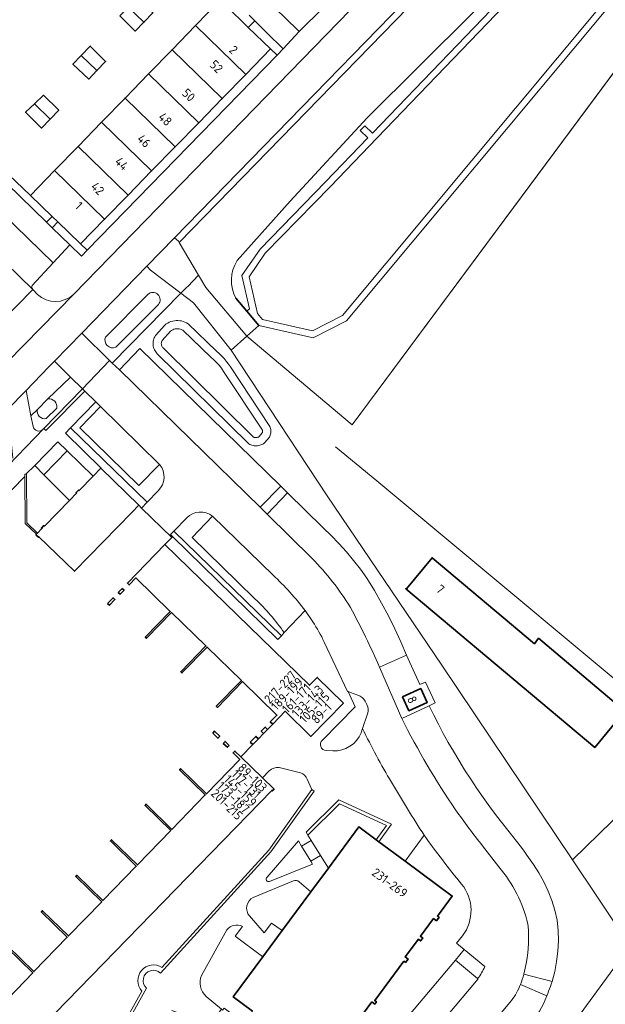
# Model space of a CAD drawing. Extents: x 150256 to 156914, y 461459 to 469481.
# Tile 279 of 656: x 155043 to 155131, y 463921 to 464070. Entities that reach past the tile are written whole.
import ezdxf
from ezdxf.enums import TextEntityAlignment as Align

# ---------------------------------------------------------------- set-up
doc = ezdxf.new("R2010")
doc.units = 0
doc.header["$LTSCALE"] = 0.75
for name, color, linetype, lineweight in [('B-RO-GK-BESCHOEIING-G', 251, 'GK-BESCHOEIING', 35), ('B-RO-GR-BEPLANTING_CULTUUR_BODEMBEDEKKER-GV', 251, 'CONTINUOUS', 18), ('B-RO-GR-BEPLANTING_CULTUUR_BOSPLANTSOEN-GV', 251, 'CONTINUOUS', 18), ('B-RO-GR-BEPLANTING_CULTUUR_HEESTERS-GV', 251, 'CONTINUOUS', 18), ('B-RO-GR-GROENVOORZIENING-GV', 251, 'CONTINUOUS', 18), ('B-RO-GR-HAAG-GV', 251, 'CONTINUOUS', 13), ('B-RO-IE-TERREINAFSCHEIDING_KUNSTMATIG_HEKWERK-G', 251, 'IE-TERREINAFSCHEIDING-KUNSTMATIG', 18), ('B-RO-IE-TERREINAFSCHEIDING_KUNSTMATIG_MUUR-G', 251, 'IE-TERREINAFSCHEIDING-KUNSTMATIG-DICHT', 18), ('B-RO-IE-TERREINAFSCHEIDING_KUNSTMATIG_MUUR-GV', 251, 'CONTINUOUS', 18), ('B-RO-OG-BEBOUWING-GV', 6, 'CONTINUOUS', 35), ('B-RO-OG-BEBOUWING-T18', 1, 'CONTINUOUS', 18), ('B-RO-OG-TERREIN_CULTUURSCHEIDING-GV', 251, 'CONTINUOUS', 18), ('B-RO-OG-WATER-GV', 251, 'CONTINUOUS', 18), ('B-RO-OG-WATER_GREPPEL-GV', 251, 'CONTINUOUS', 18), ('B-RO-OG-WATER_SLOOT-GV', 251, 'CONTINUOUS', 18), ('B-RO-VH-VERHARDING_ASFALT-GV', 251, 'CONTINUOUS', 18), ('B-RO-VH-VERHARDING_BEDRIJFSVLOERPLAAT-GV', 251, 'CONTINUOUS', 18), ('B-RO-VH-VERHARDING_BETONSTRAATSTEEN-GV', 251, 'CONTINUOUS', 18), ('B-RO-VH-VERHARDING_HALFVERHARDING-GV', 251, 'CONTINUOUS', 18), ('B-RO-VH-VERHARDING_STRAATBAKSTEEN-GV', 251, 'CONTINUOUS', 18), ('B-RO-VH-VERHARDING_TEGEL-GV', 251, 'CONTINUOUS', 18)]:
    doc.layers.add(name, color=color, linetype=linetype, lineweight=lineweight)
doc.styles.add('NLCS-ISO-M200-T18', font='NLCS-ISO.ttf', dxfattribs={"height": 360})
doc.linetypes.add('GK-BESCHOEIING', pattern='A,30,-5,[1,NLCS.SHX,S=1,R=0,X=0,Y=0],-5', length=40)
doc.linetypes.add('IE-TERREINAFSCHEIDING-KUNSTMATIG', pattern='A,4,[82,NLCS.SHX,S=0.75,R=90,X=0,Y=0],4,-2', length=10)
doc.linetypes.add('IE-TERREINAFSCHEIDING-KUNSTMATIG-DICHT', pattern='A,8,-1,[82,NLCS.SHX,S=0.75,R=90,X=0,Y=0],-1', length=10)

msp = doc.modelspace()

# ---------------------------------------------------------------- linework, layer by layer
at = {"layer": 'B-RO-GK-BESCHOEIING-G'}
for points in [[(155075.554, 464027.644), (155077.19, 464025.699)], [(155077.19, 464025.699), (155079.014, 464023.529)]]:
    msp.add_lwpolyline(points, dxfattribs=at)
at = {"layer": 'B-RO-GR-BEPLANTING_CULTUUR_BODEMBEDEKKER-GV'}
msp.add_lwpolyline([(155079.201, 463996.038), (155080.258, 463994.99), (155083.337, 463998.203), (155082.32, 463999.217)], close=True, dxfattribs=at)
at = {"layer": 'B-RO-GR-BEPLANTING_CULTUUR_BOSPLANTSOEN-GV'}
for points in [[(155210.417, 464045.103), (155176.84, 464000), (155146.21, 463958.856), (155144.482, 463960.296), (155126.428, 463942.691), (155130.139, 463937.16), (155133.479, 463932.2), (155133.524, 463932.261), (155360.881, 464239.775), (155357.517, 464242.697), (155357.382, 464242.518)], [(155093.114, 464008.515), (155152.836, 464088.975), (155175.921, 464120.076), (155173.473, 464121.61), (155170.721, 464118.31), (155092.288, 464024.246), (155087.236, 464021.648), (155079.014, 464023.529), (155077.212, 464021.905)]]:
    msp.add_lwpolyline(points, close=True, dxfattribs=at)
at = {"layer": 'B-RO-GR-BEPLANTING_CULTUUR_HEESTERS-GV'}
msp.add_lwpolyline([(155046.478, 464000.951), (155050.358, 463997.057), (155051.437, 463998.163), (155051.362, 463998.236), (155051.737, 463998.619), (155051.811, 463998.546), (155053.938, 464000.726), (155050.005, 464004.553)], close=True, dxfattribs=at)
at = {"layer": 'B-RO-GR-GROENVOORZIENING-GV'}
for points in [[(155077.417, 464068.637), (155080.781, 464065.383), (155081.764, 464064.432), (155082.682, 464065.375), (155080.211, 464067.795), (155078.39, 464069.642)], [(155040.07, 464047.387), (155038.187, 464049.421), (155037.841, 464049.866), (155037.329, 464051.167), (155036.448, 464050.711), (155036.942, 464048.805), (155046.887, 464039.156), (155047.749, 464040.031), (155044.454, 464043.213)], [(155052.058, 464035.87), (155048.599, 464039.21), (155047.747, 464038.321), (155050.436, 464035.713), (155052.18, 464034.021), (155053.038, 464034.903)], [(155052.244, 464022.382), (155056.445, 464018.227), (155056.841, 464017.844), (155067.214, 464028.397), (155062.626, 464031.92), (155062.065, 464032.495)], [(155073.384, 464018.93), (155073.747, 464018.536), (155074.091, 464018.125), (155074.414, 464017.698), (155074.716, 464017.255), (155080.655, 464008.257), (155080.718, 464008.102), (155080.766, 464007.942), (155080.8, 464007.779), (155080.819, 464007.613), (155080.822, 464007.446), (155080.81, 464007.279), (155080.783, 464007.114), (155080.741, 464006.953), (155080.684, 464006.795), (155080.613, 464006.644), (155079.875, 464005.782), (155079.741, 464005.68), (155079.599, 464005.59), (155079.45, 464005.512), (155079.295, 464005.446), (155079.136, 464005.393), (155078.972, 464005.353), (155078.806, 464005.327), (155078.638, 464005.315), (155078.47, 464005.317), (155078.302, 464005.332), (155078.136, 464005.361), (155077.973, 464005.404), (155077.814, 464005.46), (155077.661, 464005.529), (155077.513, 464005.61), (155077.373, 464005.703), (155063.647, 464019.245), (155063.52, 464019.383), (155063.406, 464019.531), (155063.305, 464019.688), (155063.217, 464019.854), (155063.145, 464020.026), (155063.088, 464020.204), (155063.046, 464020.387), (155063.02, 464020.572), (155063.01, 464020.759), (155063.017, 464020.946), (155063.039, 464021.131), (155063.078, 464021.314), (155063.132, 464021.493), (155063.201, 464021.667), (155063.286, 464021.834), (155063.384, 464021.993), (155064.783, 464023.59), (155064.998, 464023.754), (155065.226, 464023.897), (155065.467, 464024.019), (155065.718, 464024.119), (155065.977, 464024.195), (155066.242, 464024.247), (155066.511, 464024.274), (155066.781, 464024.277), (155067.05, 464024.255), (155067.316, 464024.208), (155067.577, 464024.137), (155067.83, 464024.042), (155068.073, 464023.925), (155068.305, 464023.786), (155072.602, 464019.662), (155073.002, 464019.305)], [(155062.097, 463996.769), (155050.542, 464008.043), (155049.743, 464007.224), (155055.144, 464001.962), (155055.101, 464001.918), (155060.843, 463996.316), (155061.26, 463995.909)], [(155065.965, 463991.575), (155081.9, 463976.035), (155082.415, 463976.58), (155066.168, 463992.425), (155065.644, 463991.888)], [(155094.14, 463947.644), (155096.762, 463945.703), (155098.31, 463947.875), (155091.197, 463951.147), (155086.44, 463946.385), (155086.915, 463945.619), (155088.325, 463943.329), (155089.532, 463941.418)]]:
    msp.add_lwpolyline(points, close=True, dxfattribs=at)
for points in [[(155055.807, 464021.776), (155062.233, 464028.238)], [(155133.479, 463932.2), (155130.139, 463937.16), (155126.428, 463942.691), (155106.673, 463972.134), (155089.347, 463997.776), (155074.844, 464019.771), (155069.108, 464026.943), (155067.214, 464028.397), (155056.841, 464017.844), (155057.911, 464016.808), (155061.026, 464020.028), (155082.32, 463999.217), (155083.337, 463998.203), (155088.758, 463992.904), (155089.966, 463991.73), (155091.133, 463990.516), (155092.258, 463989.262), (155093.339, 463987.97), (155094.374, 463986.642), (155095.363, 463985.279), (155096.498, 463983.416), (155097.58, 463981.521), (155098.608, 463979.597), (155099.581, 463977.645), (155100.499, 463975.665), (155101.36, 463973.661), (155103.352, 463969.195), (155104.212, 463969.566), (155105.695, 463966.412), (155104.79, 463965.987), (155105.469, 463964.582), (155106.174, 463963.19), (155106.903, 463961.81), (155107.657, 463960.444), (155108.436, 463959.091), (155109.239, 463957.753), (155110.133, 463956.315), (155111.049, 463954.891), (155111.988, 463953.481), (155112.948, 463952.086), (155113.93, 463950.707), (155114.934, 463949.343), (155117.441, 463946.188), (155117.98, 463945.503), (155118.509, 463944.81), (155119.029, 463944.11), (155119.539, 463943.402), (155120.039, 463942.688), (155120.529, 463941.966), (155121.372, 463940.68), (155122.122, 463939.338), (155122.776, 463937.947), (155123.33, 463936.513), (155123.782, 463935.043), (155124.129, 463933.545), (155124.272, 463931.985), (155124.307, 463930.419), (155124.234, 463928.854), (155124.053, 463927.298), (155123.766, 463925.758), (155123.373, 463924.242), (155123.245, 463923.879), (155123.114, 463923.516), (155122.979, 463923.155), (155122.841, 463922.795), (155122.701, 463922.437), (155122.557, 463922.08), (155122.324, 463921.482), (155122.064, 463920.895), (155121.777, 463920.321)], [(155063.82, 464026.711), (155057.361, 464020.228)], [(155055.07, 464011.273), (155054.361, 464011.959), (155050.542, 464008.043), (155062.097, 463996.769), (155063.792, 463998.507)], [(155063.998, 464002.505), (155060.881, 463999.29), (155051.92, 464008.041), (155055.07, 464011.273)], [(155068.121, 463994.425), (155066.168, 463992.425), (155082.415, 463976.58), (155082.856, 463977.047)], [(155078.456, 463982.133), (155075.791, 463984.72), (155068.909, 463991.431), (155071.993, 463994.679)], [(155093.976, 463967.599), (155092.868, 463967.988), (155092.503, 463968.129), (155093.578, 463965.822), (155088.621, 463960.771)], [(155095.349, 463966.192), (155095.091, 463966.657)], [(155094.469, 463961.9), (155094.696, 463962.548), (155095.465, 463964.745)], [(155089.191, 463959.21), (155090.203, 463959.172)], [(155085.332, 463955.851), (155082.095, 463956.64)], [(155080.584, 463956.147), (155079.556, 463955.094), (155081.237, 463953.459), (155081.308, 463953.389), (155081.033, 463953.106), (155080.961, 463953.176), (155039.028, 463910.073), (155040.208, 463908.926)], [(155064.363, 463926.382), (155080.515, 463944.112), (155087.027, 463953.316), (155086.331, 463954.886)], [(155080.614, 463939.394), (155087.111, 463942.035), (155086.869, 463942.447), (155085.472, 463944.738), (155084.986, 463945.539), (155080.246, 463940.034)], [(155084.233, 463939.509), (155078.139, 463936.986)], [(155082.554, 463931.988), (155086.881, 463937.835), (155085.128, 463939.339)], [(155077.59, 463934.175), (155079.797, 463931.63), (155080.908, 463933.099), (155082.554, 463931.988)], [(155073.343, 463920.051), (155073.524, 463919.899), (155073.773, 463920.233), (155076.761, 463918.009), (155078.074, 463919.792), (155075.137, 463921.965), (155079.612, 463928.012), (155075.406, 463931.1), (155076.525, 463932.584)], [(155074.182, 463932.077), (155070.337, 463925.194)], [(155113.168, 463926.52), (155110.064, 463929.107), (155108.729, 463927.514)], [(155118.299, 463906.552), (155134.077, 463928.15)], [(155108.729, 463927.514), (155112.097, 463924.72)], [(155118.593, 463923.828), (155122.557, 463922.08), (155122.701, 463922.437), (155122.841, 463922.795), (155122.979, 463923.155), (155123.114, 463923.516), (155123.245, 463923.879), (155123.373, 463924.242), (155119.071, 463925.363)], [(155051.94, 463905.901), (155061.319, 463922.808)], [(155071.02, 463922.01), (155073.343, 463920.051)]]:
    msp.add_lwpolyline(points, dxfattribs=at)
for points in [[(155062.233, 464028.238, -0.9338348), (155063.82, 464026.711)], [(155057.361, 464020.228, -0.6615087), (155055.807, 464021.776)], [(155063.792, 463998.507, 0.3926849), (155063.998, 464002.505)], [(155071.993, 463994.679, 0.3884524), (155068.121, 463994.425)], [(155082.856, 463977.047, 0.0497717), (155078.456, 463982.133)], [(155095.091, 463966.657, 0.1851789), (155093.976, 463967.599)], [(155095.465, 463964.745, 0.1894143), (155095.349, 463966.192)], [(155088.621, 463960.771, 0.6698879), (155089.191, 463959.21)], [(155090.203, 463959.172, 0.3231047), (155094.469, 463961.9)], [(155082.095, 463956.64, 0.2045357), (155080.584, 463956.147)], [(155086.331, 463954.886, 0.2056939), (155085.332, 463955.851)], [(155080.246, 463940.034, 0.79973), (155080.614, 463939.394)], [(155085.128, 463939.339, 0.2861102), (155084.233, 463939.509)], [(155078.139, 463936.986, 0.4742526), (155077.59, 463934.175)], [(155076.525, 463932.584, 0.3622929), (155074.182, 463932.077)], [(155061.319, 463922.808, -0.8800433), (155064.363, 463926.382)], [(155112.097, 463924.72, 0.0791796), (155113.168, 463926.52)], [(155070.337, 463925.194, 0.3100054), (155071.02, 463922.01)], [(155119.071, 463925.363, -0.0379586), (155118.593, 463923.828)]]:
    msp.add_lwpolyline(points, format="xyb", dxfattribs=at)
at = {"layer": 'B-RO-GR-HAAG-GV'}
for points in [[(155080.781, 464065.383), (155081.764, 464064.432), (155082.682, 464065.375), (155080.211, 464067.795), (155078.39, 464069.642), (155077.417, 464068.637)], [(155047.749, 464040.031), (155044.454, 464043.213), (155040.07, 464047.387), (155038.187, 464049.421), (155037.841, 464049.866), (155037.329, 464051.167), (155036.448, 464050.711), (155036.942, 464048.805), (155046.887, 464039.156)], [(155050.436, 464035.713), (155052.18, 464034.021), (155053.038, 464034.903), (155052.058, 464035.87), (155048.599, 464039.21), (155047.747, 464038.321)], [(155061.26, 463995.909), (155062.097, 463996.769), (155050.542, 464008.043), (155049.743, 464007.224), (155055.144, 464001.962), (155055.101, 464001.918), (155060.843, 463996.316)], [(155082.415, 463976.58), (155066.168, 463992.425), (155065.644, 463991.888), (155065.965, 463991.575), (155081.9, 463976.035)]]:
    msp.add_lwpolyline(points, close=True, dxfattribs=at)
at = {"layer": 'B-RO-IE-TERREINAFSCHEIDING_KUNSTMATIG_HEKWERK-G'}
for points in [[(155175.921, 464120.076), (155093.114, 464008.515)], [(155104.478, 463888.001), (155118.299, 463906.552), (155134.077, 463928.15), (155203.909, 464022.126), (155213.395, 464035.229), (155212.396, 464038.585), (155215.647, 464043.134)], [(155079.014, 464023.529), (155077.212, 464021.905)], [(155077.212, 464021.905), (155074.844, 464019.771)], [(155093.114, 464008.515), (155077.212, 464021.905)], [(155074.844, 464019.771), (155089.347, 463997.776), (155106.673, 463972.134), (155126.428, 463942.691)], [(155096.831, 464000), (155090.629, 464005.168)], [(155176.84, 464000), (155146.21, 463958.856), (155096.831, 464000)], [(155126.428, 463942.691), (155130.139, 463937.16)]]:
    msp.add_lwpolyline(points, dxfattribs=at)
at = {"layer": 'B-RO-IE-TERREINAFSCHEIDING_KUNSTMATIG_MUUR-G'}
for points in [[(155095.493, 464051.909), (155094.347, 464053.045), (155095.057, 464053.76), (155096.191, 464052.635)], [(155044.454, 464043.213), (155040.07, 464047.387)]]:
    msp.add_lwpolyline(points, dxfattribs=at)
at = {"layer": 'B-RO-IE-TERREINAFSCHEIDING_KUNSTMATIG_MUUR-GV'}
for points in [[(155045.359, 463991.933), (155045.526, 463992.105), (155043.898, 463993.673), (155043.862, 464001.027), (155043.791, 464001.026), (155043.622, 464001.026), (155043.624, 464000.664), (155043.658, 463993.571)], [(155096.762, 463945.703), (155097.18, 463945.394), (155099.098, 463948.085), (155091.085, 463951.77), (155086.159, 463946.839), (155086.44, 463946.385), (155091.197, 463951.147), (155098.31, 463947.875)]]:
    msp.add_lwpolyline(points, close=True, dxfattribs=at)
at = {"layer": 'B-RO-OG-BEBOUWING-GV'}
for points in [[(155059.26, 464071.716), (155061.616, 464069.421), (155062.986, 464070.838), (155060.583, 464073.093)], [(155077.417, 464068.637), (155076.556, 464069.47), (155074.891, 464071.081), (155073.176, 464072.74), (155069.45, 464068.909), (155077.028, 464061.527), (155080.781, 464065.383)], [(155057.962, 464070.366), (155060.325, 464068.086), (155061.616, 464069.421), (155059.26, 464071.716)], [(155065.894, 464065.253), (155073.471, 464057.872), (155077.028, 464061.527), (155069.45, 464068.909)], [(155052.157, 464064.395), (155054.508, 464062.105), (155055.839, 464063.498), (155053.513, 464065.817)], [(155062.338, 464061.598), (155069.914, 464054.217), (155073.471, 464057.872), (155065.894, 464065.253)], [(155054.508, 464062.105), (155052.157, 464064.395), (155050.894, 464063.07), (155053.274, 464060.813)], [(155069.914, 464054.217), (155062.338, 464061.598), (155058.781, 464057.942), (155066.357, 464050.562)], [(155045.066, 464057.064), (155047.435, 464054.756), (155048.74, 464056.11), (155046.44, 464058.375)], [(155055.225, 464054.286), (155062.8, 464046.908), (155066.357, 464050.562), (155058.781, 464057.942)], [(155047.435, 464054.756), (155045.066, 464057.064), (155043.731, 464055.791), (155046.137, 464053.409)], [(155051.669, 464050.631), (155059.243, 464043.253), (155062.8, 464046.908), (155055.225, 464054.286)], [(155051.669, 464050.631), (155048.113, 464046.975), (155055.686, 464039.598), (155059.243, 464043.253)], [(155052.058, 464035.87), (155055.686, 464039.598), (155048.113, 464046.975), (155044.454, 464043.213), (155047.749, 464040.031), (155048.599, 464039.21)], [(155045.526, 463992.105), (155045.359, 463991.933), (155045.291, 463991.864), (155045.674, 463991.49), (155045.748, 463991.566), (155051.108, 463986.337), (155059.797, 463995.243), (155060.843, 463996.316), (155055.101, 464001.918), (155053.938, 464000.726), (155051.811, 463998.546), (155051.737, 463998.619), (155051.362, 463998.236), (155051.437, 463998.163), (155050.358, 463997.057), (155046.573, 463993.178), (155046.501, 463993.249), (155046.127, 463992.865), (155046.199, 463992.794)], [(155081.103, 463963.202), (155082.995, 463965.147), (155086.896, 463961.351), (155091.81, 463966.4), (155087.834, 463970.267), (155086.68, 463969.082), (155064.798, 463990.376), (155059.132, 463984.554), (155059.414, 463984.279), (155060.429, 463985.322), (155065.623, 463980.268), (155061.823, 463976.37), (155062.002, 463976.196), (155065.802, 463980.093), (155070.997, 463975.038), (155067.191, 463971.136), (155067.37, 463970.961), (155071.176, 463974.864), (155076.37, 463969.809), (155072.56, 463965.901), (155072.739, 463965.727), (155076.55, 463969.635), (155081.749, 463964.575), (155080.748, 463963.547)], [(155133.578, 463964.228), (155134.35, 463965.16), (155121.31, 463976.2), (155120.7, 463975.38), (155105.218, 463988.384), (155101.33, 463983.69), (155101.226, 463983.686), (155129.816, 463959.69)], [(155058.35, 463983.753), (155057.743, 463983.129), (155058.026, 463982.854), (155058.633, 463983.477)], [(155056.122, 463981.465), (155056.406, 463981.19), (155057.237, 463982.044), (155056.954, 463982.32)], [(155100.737, 463967.339), (155101.7, 463965.223), (155104.452, 463966.475), (155103.49, 463968.591)], [(155072.03, 463961.858), (155072.828, 463961.081), (155073.107, 463961.368), (155072.309, 463962.144)], [(155080.325, 463962.403), (155079.97, 463962.748), (155079.364, 463962.125), (155079.718, 463961.779)], [(155077.717, 463960.483), (155078.097, 463960.113), (155078.941, 463960.98), (155078.561, 463961.35)], [(155074.53, 463959.984), (155073.91, 463960.587), (155073.631, 463960.3), (155074.251, 463959.697)]]:
    msp.add_lwpolyline(points, close=True, dxfattribs=at)
for points in [[(155039.028, 463910.073), (155080.961, 463953.176), (155081.033, 463953.106), (155081.308, 463953.389), (155081.237, 463953.459), (155079.556, 463955.094), (155076.297, 463958.264), (155075.401, 463959.136), (155075.122, 463958.85), (155076.129, 463957.87), (155071.086, 463952.67), (155067.198, 463956.454), (155067.024, 463956.275), (155070.911, 463952.491), (155065.864, 463947.286), (155061.967, 463951.079), (155061.792, 463950.9), (155065.69, 463947.107), (155060.642, 463941.902), (155056.736, 463945.705), (155056.561, 463945.526), (155060.468, 463941.723), (155055.421, 463936.519), (155051.505, 463940.33), (155051.33, 463940.151), (155055.247, 463936.339), (155050.211, 463931.147), (155046.285, 463934.968), (155046.111, 463934.789), (155050.037, 463930.968), (155044.989, 463925.763), (155041.054, 463929.594)], [(155093.993, 463918.308), (155096.111, 463921.17), (155096.541, 463920.852), (155096.798, 463921.2), (155096.55, 463921.384), (155100.942, 463927.318), (155101.187, 463927.137), (155101.578, 463927.664), (155101.151, 463927.98), (155103.137, 463930.664), (155103.485, 463930.406), (155103.807, 463930.839), (155103.458, 463931.097), (155105.44, 463933.775), (155105.869, 463933.457), (155106.261, 463933.988), (155106.013, 463934.171), (155108.254, 463937.199), (155101.125, 463942.475), (155097.18, 463945.394), (155096.762, 463945.703), (155094.14, 463947.644), (155089.532, 463941.418), (155086.881, 463937.835), (155082.554, 463931.988), (155079.612, 463928.012), (155075.137, 463921.965), (155078.074, 463919.792)], [(155040.88, 463929.414), (155044.815, 463925.584), (155039.768, 463920.38)]]:
    msp.add_lwpolyline(points, dxfattribs=at)
at = {"layer": 'B-RO-OG-TERREIN_CULTUURSCHEIDING-GV'}
for points in [[(155153.094, 464126.029), (155150.95, 464123.795), (155131.244, 464103.561), (155118.239, 464090.207), (155066.239, 464036.811), (155066.838, 464036.268), (155066.94, 464036.097), (155118.952, 464089.504), (155131.961, 464102.862), (155151.669, 464123.1), (155153.819, 464125.34)], [(155153.819, 464125.34), (155151.669, 464123.1), (155131.961, 464102.862), (155118.952, 464089.504), (155066.94, 464036.097), (155069.906, 464031.134), (155071.003, 464029.298), (155077.212, 464021.905), (155079.014, 464023.529), (155077.19, 464025.699), (155075.554, 464027.644)], [(155075.717, 464033.338), (155083.769, 464042.318), (155095.375, 464054.957), (155111.327, 464070.766), (155124.492, 464084.361), (155147.401, 464107.851), (155158.331, 464118.853), (155163.583, 464124.318)], [(155046.378, 464007.823), (155052.321, 464013.931), (155050.505, 464015.725), (155047.121, 464012.405)], [(155045.508, 464010.822), (155044.543, 464009.875), (155044.857, 464008.249)], [(155048.462, 464011.039), (155046.849, 464009.456)]]:
    msp.add_lwpolyline(points, dxfattribs=at)
for points in [[(155072.111, 464089.054), (155073.984, 464084.332), (155077.382, 464075.502), (155082.883, 464070.198), (155085.119, 464068.006), (155092.418, 464075.253), (155091.003, 464076.595), (155079.046, 464088.515), (155076.736, 464090.87), (155072.332, 464089.226)], [(155045.508, 464010.822), (155047.121, 464012.405), (155050.505, 464015.725), (155048.093, 464018.107), (155047.267, 464017.257), (155043.804, 464013.702), (155044.543, 464009.875)], [(155050.358, 463997.057), (155046.478, 464000.951), (155045.112, 464002.321), (155043.791, 464001.026), (155043.862, 464001.027), (155043.898, 463993.673), (155045.526, 463992.105), (155046.199, 463992.794), (155046.127, 463992.865), (155046.501, 463993.249), (155046.573, 463993.178)]]:
    msp.add_lwpolyline(points, close=True, dxfattribs=at)
for points in [[(155075.554, 464027.644, -0.2713371), (155075.717, 464033.338)], [(155047.121, 464012.405, -0.5042496), (155048.462, 464011.039)], [(155046.849, 464009.456, -0.5611412), (155045.508, 464010.822)], [(155044.857, 464008.249, 0.5930939), (155046.378, 464007.823)]]:
    msp.add_lwpolyline(points, format="xyb", dxfattribs=at)
at = {"layer": 'B-RO-OG-WATER-GV'}
for points in [[(155164.618, 464121.929), (155153.306, 464110.156), (155114.123, 464071.294), (155096.191, 464052.635), (155095.057, 464053.76), (155094.347, 464053.045), (155095.493, 464051.909), (155089.104, 464045.26), (155079.205, 464035.092), (155076.447, 464031.079), (155077.62, 464026.07), (155077.19, 464025.699), (155079.014, 464023.529), (155087.236, 464021.648), (155092.288, 464024.246), (155170.721, 464118.31)], [(155165.649, 464121.554), (155165.339, 464121.236), (155154.019, 464109.454), (155114.836, 464070.592), (155096.912, 464051.942), (155089.823, 464044.565), (155079.981, 464034.455), (155077.522, 464030.876), (155078.823, 464025.321), (155079.566, 464024.428), (155087.103, 464022.704), (155091.65, 464025.042), (155169.926, 464118.918)], [(155169.926, 464118.918), (155091.65, 464025.042), (155087.103, 464022.704), (155079.566, 464024.428), (155078.823, 464025.321), (155077.522, 464030.876), (155079.981, 464034.455), (155089.823, 464044.565), (155096.912, 464051.942), (155114.836, 464070.592), (155154.019, 464109.454), (155165.339, 464121.236), (155165.649, 464121.554)]]:
    msp.add_lwpolyline(points, dxfattribs=at)
at = {"layer": 'B-RO-OG-WATER_GREPPEL-GV'}
for points in [[(155062.233, 464028.238), (155055.807, 464021.776)], [(155057.361, 464020.228), (155063.82, 464026.711)], [(155047.121, 464012.405), (155045.508, 464010.822)], [(155046.849, 464009.456), (155048.462, 464011.039)]]:
    msp.add_lwpolyline(points, dxfattribs=at)
for points in [[(155063.82, 464026.711, 0.9338348), (155062.233, 464028.238)], [(155055.807, 464021.776, 0.6615087), (155057.361, 464020.228)], [(155048.462, 464011.039, 0.5042496), (155047.121, 464012.405)], [(155045.508, 464010.822, 0.5611412), (155046.849, 464009.456)]]:
    msp.add_lwpolyline(points, format="xyb", dxfattribs=at)
msp.add_lwpolyline([(155078.168, 464006.675), (155078.244, 464006.635), (155078.326, 464006.603), (155078.412, 464006.58), (155078.502, 464006.567), (155078.593, 464006.564), (155078.684, 464006.572), (155078.773, 464006.589), (155078.858, 464006.617), (155078.938, 464006.653), (155079.012, 464006.696), (155079.546, 464007.319), (155079.563, 464007.388), (155079.572, 464007.459), (155079.572, 464007.531), (155079.563, 464007.602), (155079.545, 464007.671), (155073.669, 464016.571), (155073.342, 464017.047), (155072.986, 464017.503), (155072.603, 464017.938), (155072.195, 464018.348), (155071.765, 464018.733), (155067.531, 464022.796), (155067.361, 464022.883), (155067.177, 464022.953), (155066.982, 464023.001), (155066.779, 464023.026), (155066.574, 464023.026), (155066.37, 464023.001), (155066.172, 464022.953), (155065.984, 464022.882), (155065.81, 464022.791), (155065.651, 464022.684), (155064.386, 464021.24), (155064.335, 464021.138), (155064.295, 464021.027), (155064.27, 464020.909), (155064.261, 464020.786), (155064.268, 464020.662), (155064.292, 464020.54), (155064.332, 464020.423), (155064.387, 464020.315), (155064.453, 464020.217), (155064.528, 464020.132)], close=True, dxfattribs=at)
at = {"layer": 'B-RO-OG-WATER_SLOOT-GV'}
for points in [[(155163.583, 464124.318), (155158.331, 464118.853), (155147.401, 464107.851), (155124.492, 464084.361), (155111.327, 464070.766), (155095.375, 464054.957), (155083.769, 464042.318), (155075.717, 464033.338)], [(155075.554, 464027.644), (155077.19, 464025.699), (155077.62, 464026.07), (155076.447, 464031.079), (155079.205, 464035.092), (155089.104, 464045.26), (155095.493, 464051.909), (155094.347, 464053.045), (155095.057, 464053.76), (155096.191, 464052.635), (155114.123, 464071.294), (155153.306, 464110.156), (155164.618, 464121.929)]]:
    msp.add_lwpolyline(points, dxfattribs=at)
msp.add_lwpolyline([(155075.717, 464033.338, 0.2713371), (155075.554, 464027.644)], format="xyb", dxfattribs=at)
for points in [[(155073.002, 464019.305), (155072.602, 464019.662), (155068.305, 464023.786), (155068.073, 464023.925), (155067.83, 464024.042), (155067.577, 464024.137), (155067.316, 464024.208), (155067.05, 464024.255), (155066.781, 464024.277), (155066.511, 464024.274), (155066.242, 464024.247), (155065.977, 464024.195), (155065.718, 464024.119), (155065.467, 464024.019), (155065.226, 464023.897), (155064.998, 464023.754), (155064.783, 464023.59), (155063.384, 464021.993), (155063.286, 464021.834), (155063.201, 464021.667), (155063.132, 464021.493), (155063.078, 464021.314), (155063.039, 464021.131), (155063.017, 464020.946), (155063.01, 464020.759), (155063.02, 464020.572), (155063.046, 464020.387), (155063.088, 464020.204), (155063.145, 464020.026), (155063.217, 464019.854), (155063.305, 464019.688), (155063.406, 464019.531), (155063.52, 464019.383), (155063.647, 464019.245), (155077.373, 464005.703), (155077.513, 464005.61), (155077.661, 464005.529), (155077.814, 464005.46), (155077.973, 464005.404), (155078.136, 464005.361), (155078.302, 464005.332), (155078.47, 464005.317), (155078.638, 464005.315), (155078.806, 464005.327), (155078.972, 464005.353), (155079.136, 464005.393), (155079.295, 464005.446), (155079.45, 464005.512), (155079.599, 464005.59), (155079.741, 464005.68), (155079.875, 464005.782), (155080.613, 464006.644), (155080.684, 464006.795), (155080.741, 464006.953), (155080.783, 464007.114), (155080.81, 464007.279), (155080.822, 464007.446), (155080.819, 464007.613), (155080.8, 464007.779), (155080.766, 464007.942), (155080.718, 464008.102), (155080.655, 464008.257), (155074.716, 464017.255), (155074.414, 464017.698), (155074.091, 464018.125), (155073.747, 464018.536), (155073.384, 464018.93)], [(155064.528, 464020.132), (155064.453, 464020.217), (155064.387, 464020.315), (155064.332, 464020.423), (155064.292, 464020.54), (155064.268, 464020.662), (155064.261, 464020.786), (155064.27, 464020.909), (155064.295, 464021.027), (155064.335, 464021.138), (155064.386, 464021.24), (155065.651, 464022.684), (155065.81, 464022.791), (155065.984, 464022.882), (155066.172, 464022.953), (155066.37, 464023.001), (155066.574, 464023.026), (155066.779, 464023.026), (155066.982, 464023.001), (155067.177, 464022.953), (155067.361, 464022.883), (155067.531, 464022.796), (155071.765, 464018.733), (155072.195, 464018.348), (155072.603, 464017.938), (155072.986, 464017.503), (155073.342, 464017.047), (155073.669, 464016.571), (155079.545, 464007.671), (155079.563, 464007.602), (155079.572, 464007.531), (155079.572, 464007.459), (155079.563, 464007.388), (155079.546, 464007.319), (155079.012, 464006.696), (155078.938, 464006.653), (155078.858, 464006.617), (155078.773, 464006.589), (155078.684, 464006.572), (155078.593, 464006.564), (155078.502, 464006.567), (155078.412, 464006.58), (155078.326, 464006.603), (155078.244, 464006.635), (155078.168, 464006.675)]]:
    msp.add_lwpolyline(points, close=True, dxfattribs=at)
at = {"layer": 'B-RO-VH-VERHARDING_ASFALT-GV'}
for points in [[(155066.239, 464036.811), (155118.239, 464090.207), (155131.244, 464103.561), (155127.637, 464107.073), (155114.658, 464093.741), (155051.022, 464028.268), (155040.971, 464018.015), (155016.228, 463992.615), (154998.262, 463974.015), (154994.019, 463969.773), (154989.942, 463965.573), (154992.404, 463963.557), (154992.458, 463963.513), (154995.07, 463961.733)], [(155000.112, 463968.844), (155008.206, 463977.154), (155009.654, 463978.64), (155032.405, 464001.998), (155033.734, 464003.363), (155040.992, 464010.815), (155043.804, 464013.702), (155047.267, 464017.257), (155048.093, 464018.107), (155052.244, 464022.382), (155062.065, 464032.495), (155066.239, 464036.811)]]:
    msp.add_lwpolyline(points, dxfattribs=at)
at = {"layer": 'B-RO-VH-VERHARDING_BEDRIJFSVLOERPLAAT-GV'}
for points in [[(155064.143, 463925.541), (155080.827, 463943.86), (155087.354, 463953.085), (155087.027, 463953.316), (155080.515, 463944.112), (155064.363, 463926.382)], [(155061.319, 463922.808), (155051.94, 463905.901)], [(155052.291, 463905.708), (155062.017, 463923.24)]]:
    msp.add_lwpolyline(points, dxfattribs=at)
msp.add_lwpolyline([(155086.915, 463945.619), (155085.472, 463944.738), (155086.869, 463942.447), (155088.325, 463943.329)], close=True, dxfattribs=at)
for points in [[(155064.363, 463926.382, 0.8800433), (155061.319, 463922.808)], [(155062.017, 463923.24, -1.0085704), (155064.143, 463925.541)]]:
    msp.add_lwpolyline(points, format="xyb", dxfattribs=at)
at = {"layer": 'B-RO-VH-VERHARDING_BETONSTRAATSTEEN-GV'}
for points in [[(155047.91, 464032.991), (155038.287, 464042.349), (155035.052, 464039.108)], [(155034.494, 464039.017), (155044.832, 464028.961)], [(155044.746, 464029.581), (155047.91, 464032.991)], [(155044.832, 464028.961), (155040.235, 464024.271), (155040.831, 464023.688)], [(155040.971, 464018.015), (155051.022, 464028.268)], [(155045.524, 464028.226), (155044.832, 464028.961)], [(155087.077, 463988.268), (155080.258, 463994.99), (155079.201, 463996.038), (155057.911, 464016.808), (155056.841, 464017.844), (155056.445, 464018.227), (155052.321, 464013.931), (155052.667, 464013.597), (155054.361, 464011.959), (155055.07, 464011.273), (155063.998, 464002.505)], [(155063.792, 463998.507), (155062.097, 463996.769), (155061.26, 463995.909), (155065.837, 463991.444), (155065.965, 463991.575), (155065.644, 463991.888), (155066.168, 463992.425), (155068.121, 463994.425)], [(155097.273, 463971.838), (155101.36, 463973.661), (155100.499, 463975.665), (155099.581, 463977.645), (155098.608, 463979.597), (155097.58, 463981.521), (155096.498, 463983.416), (155095.363, 463985.279), (155094.374, 463986.642), (155093.339, 463987.97), (155092.258, 463989.262), (155091.133, 463990.516), (155089.966, 463991.73), (155088.758, 463992.904), (155083.337, 463998.203), (155080.258, 463994.99), (155087.077, 463988.268)], [(155081.171, 463985.756), (155071.993, 463994.679), (155068.909, 463991.431), (155075.791, 463984.72), (155078.456, 463982.133)], [(155071.993, 463994.679), (155081.171, 463985.756)], [(155087.176, 463978.679), (155086.015, 463980.391), (155082.856, 463977.047), (155082.415, 463976.58), (155081.9, 463976.035), (155065.965, 463991.575), (155065.837, 463991.444), (155064.798, 463990.376), (155086.68, 463969.082), (155087.834, 463970.267), (155091.81, 463966.4), (155086.896, 463961.351), (155082.995, 463965.147), (155081.103, 463963.202), (155080.325, 463962.403), (155079.718, 463961.779)], [(155082.856, 463977.047), (155086.015, 463980.391)], [(155086.015, 463980.391), (155087.176, 463978.679)], [(155088.621, 463960.771), (155093.578, 463965.822), (155092.503, 463968.129), (155092.396, 463968.154), (155088.9, 463975.614)], [(155088.9, 463975.614), (155092.396, 463968.154), (155092.503, 463968.129), (155092.868, 463967.988), (155093.976, 463967.599)], [(155100.638, 463964.036), (155097.273, 463971.838)], [(155095.091, 463966.657), (155095.349, 463966.192)], [(155119.071, 463925.363), (155123.373, 463924.242), (155123.766, 463925.758), (155124.053, 463927.298), (155124.234, 463928.854), (155124.307, 463930.419), (155124.272, 463931.985), (155124.129, 463933.545), (155123.782, 463935.043), (155123.33, 463936.513), (155122.776, 463937.947), (155122.122, 463939.338), (155121.372, 463940.68), (155120.529, 463941.966), (155120.039, 463942.688), (155119.539, 463943.402), (155119.029, 463944.11), (155118.509, 463944.81), (155117.98, 463945.503), (155117.441, 463946.188), (155114.934, 463949.343), (155113.93, 463950.707), (155112.948, 463952.086), (155111.988, 463953.481), (155111.049, 463954.891), (155110.133, 463956.315), (155109.239, 463957.753), (155108.436, 463959.091), (155107.657, 463960.444), (155106.903, 463961.81), (155106.174, 463963.19), (155105.469, 463964.582), (155104.79, 463965.987), (155100.638, 463964.036)], [(155095.465, 463964.745), (155094.696, 463962.548)], [(155094.696, 463962.548), (155094.469, 463961.9)], [(155079.718, 463961.779), (155078.941, 463960.98), (155078.097, 463960.113), (155076.297, 463958.264), (155079.556, 463955.094), (155080.584, 463956.147)], [(155090.203, 463959.172), (155089.191, 463959.21)], [(155082.095, 463956.64), (155085.332, 463955.851)], [(155086.331, 463954.886), (155087.027, 463953.316), (155087.354, 463953.085), (155080.827, 463943.86), (155064.143, 463925.541)], [(155080.246, 463940.034), (155084.986, 463945.539), (155085.472, 463944.738), (155086.915, 463945.619), (155086.44, 463946.385), (155086.159, 463946.839), (155091.085, 463951.77), (155099.098, 463948.085), (155097.18, 463945.394), (155101.125, 463942.475), (155104.012, 463946.389)], [(155115.317, 463941.599), (155112.846, 463944.801)], [(155112.846, 463944.801), (155115.317, 463941.599)], [(155085.128, 463939.339), (155086.881, 463937.835), (155089.532, 463941.418), (155088.325, 463943.329), (155086.869, 463942.447), (155087.111, 463942.035), (155080.614, 463939.394)], [(155078.139, 463936.986), (155084.233, 463939.509)], [(155076.525, 463932.584), (155075.406, 463931.1), (155079.612, 463928.012), (155082.554, 463931.988), (155080.908, 463933.099), (155079.797, 463931.63), (155077.59, 463934.175)], [(155070.337, 463925.194), (155074.182, 463932.077)], [(155109.818, 463931.192), (155108.893, 463930.083), (155110.064, 463929.107), (155113.168, 463926.52)], [(155099.585, 463909.664), (155112.18, 463924.652), (155112.097, 463924.72), (155108.729, 463927.514), (155096.263, 463912.642)], [(155112.097, 463924.72), (155112.18, 463924.652), (155099.585, 463909.664)], [(155117.222, 463921.388), (155109.182, 463911.752), (155112.623, 463908.901), (155120.765, 463918.686), (155121.127, 463919.215), (155121.465, 463919.761), (155121.777, 463920.321), (155122.064, 463920.895), (155122.324, 463921.482), (155122.557, 463922.08), (155118.593, 463923.828)], [(155062.017, 463923.24), (155052.291, 463905.708)], [(155065.869, 463919.872), (155071.608, 463917.747), (155073.343, 463920.051), (155071.02, 463922.01)], [(155103.437, 463904.912), (155108.215, 463910.609), (155109.182, 463911.752), (155117.222, 463921.388)]]:
    msp.add_lwpolyline(points, dxfattribs=at)
for points in [[(155044.832, 464028.961), (155034.494, 464039.017), (155029.948, 464034.337), (155040.235, 464024.271)], [(155066.94, 464036.097), (155066.838, 464036.268), (155066.239, 464036.811), (155062.065, 464032.495), (155062.626, 464031.92), (155067.214, 464028.397), (155068.142, 464029.342), (155068.29, 464029.442), (155069.906, 464031.134)], [(155074.844, 464019.771), (155077.212, 464021.905), (155071.003, 464029.298), (155069.906, 464031.134), (155068.29, 464029.442), (155068.142, 464029.342), (155067.214, 464028.397), (155069.108, 464026.943)], [(155048.093, 464018.107), (155050.505, 464015.725), (155052.321, 464013.931), (155056.445, 464018.227), (155052.244, 464022.382)], [(155082.32, 463999.217), (155061.026, 464020.028), (155057.911, 464016.808), (155079.201, 463996.038)], [(155063.998, 464002.505), (155055.07, 464011.273), (155051.92, 464008.041), (155060.881, 463999.29)], [(155046.478, 464000.951), (155050.005, 464004.553), (155048.616, 464005.904), (155045.112, 464002.321)], [(155104.79, 463965.987), (155105.695, 463966.412), (155104.212, 463969.566), (155103.352, 463969.195), (155101.36, 463973.661), (155097.273, 463971.838), (155100.638, 463964.036)], [(155100.737, 463967.339), (155103.49, 463968.591), (155104.452, 463966.475), (155101.7, 463965.223)]]:
    msp.add_lwpolyline(points, close=True, dxfattribs=at)
for points in [[(155044.832, 464028.961, -0.3226373), (155044.746, 464029.581)], [(155051.022, 464028.268, -0.3979647), (155045.524, 464028.226)], [(155063.998, 464002.505, -0.3926849), (155063.792, 463998.507)], [(155068.121, 463994.425, -0.3884524), (155071.993, 463994.679)], [(155092.879, 463980.878, 0.0521634), (155087.077, 463988.268)], [(155087.077, 463988.268, -0.0521634), (155092.879, 463980.878)], [(155086.015, 463980.391, 0.0398679), (155081.171, 463985.756)], [(155081.171, 463985.756, -0.0398679), (155086.015, 463980.391)], [(155078.456, 463982.133, -0.0497717), (155082.856, 463977.047)], [(155097.273, 463971.838, 0.0163744), (155092.879, 463980.878)], [(155092.879, 463980.878, -0.0163744), (155097.273, 463971.838)], [(155088.9, 463975.614, 0.0385867), (155087.176, 463978.679)], [(155087.176, 463978.679, -0.0385867), (155088.9, 463975.614)], [(155093.976, 463967.599, -0.1851789), (155095.091, 463966.657)], [(155095.349, 463966.192, -0.1894143), (155095.465, 463964.745)], [(155108.757, 463950.249, -0.0325856), (155100.638, 463964.036)], [(155100.638, 463964.036, 0.0325856), (155108.757, 463950.249)], [(155099.073, 463954.406, -0.021006), (155094.696, 463962.548)], [(155094.696, 463962.548, 0.021006), (155099.073, 463954.406)], [(155089.191, 463959.21, -0.6698879), (155088.621, 463960.771)], [(155094.469, 463961.9, -0.3231047), (155090.203, 463959.172)], [(155080.584, 463956.147, -0.2045357), (155082.095, 463956.64)], [(155085.332, 463955.851, -0.2056939), (155086.331, 463954.886)], [(155104.012, 463946.389, -0.0098725), (155099.073, 463954.406)], [(155099.073, 463954.406, 0.0098725), (155104.012, 463946.389)], [(155112.846, 463944.801, -0.0179101), (155108.757, 463950.249)], [(155108.757, 463950.249, 0.0179101), (155112.846, 463944.801)], [(155104.012, 463946.389, 0.0146571), (155109.665, 463938.997)], [(155119.685, 463932.972, 0.1189999), (155115.317, 463941.599)], [(155115.317, 463941.599, -0.1189999), (155119.685, 463932.972)], [(155080.614, 463939.394, -0.79973), (155080.246, 463940.034)], [(155084.233, 463939.509, -0.2861102), (155085.128, 463939.339)], [(155109.665, 463938.997, -0.3493903), (155109.818, 463931.192)], [(155077.59, 463934.175, -0.4742526), (155078.139, 463936.986)], [(155074.182, 463932.077, -0.3622929), (155076.525, 463932.584)], [(155119.071, 463925.363, 0.0988337), (155119.685, 463932.972)], [(155119.685, 463932.972, -0.0988337), (155119.071, 463925.363)], [(155113.168, 463926.52, -0.0791796), (155112.097, 463924.72)], [(155064.143, 463925.541, 1.0085704), (155062.017, 463923.24)], [(155071.02, 463922.01, -0.3100054), (155070.337, 463925.194)], [(155118.593, 463923.828, 0.0379586), (155119.071, 463925.363)], [(155118.593, 463923.828, -0.0668755), (155117.222, 463921.388)], [(155117.222, 463921.388, 0.0668755), (155118.593, 463923.828)]]:
    msp.add_lwpolyline(points, format="xyb", dxfattribs=at)
at = {"layer": 'B-RO-VH-VERHARDING_HALFVERHARDING-GV'}
msp.add_lwpolyline([(155134.077, 463928.15), (155118.299, 463906.552)], dxfattribs=at)
at = {"layer": 'B-RO-VH-VERHARDING_STRAATBAKSTEEN-GV'}
for points in [[(155037.667, 463994.958), (155037.792, 463995.007), (155037.864, 463994.823), (155043.624, 464000.664), (155043.622, 464001.026), (155043.791, 464001.026), (155045.112, 464002.321), (155048.616, 464005.904), (155050.005, 464004.553), (155053.938, 464000.726), (155055.101, 464001.918), (155055.144, 464001.962), (155049.743, 464007.224), (155050.542, 464008.043), (155054.361, 464011.959), (155052.667, 464013.597), (155046.942, 464007.772), (155046.816, 464007.644), (155046.513, 464007.94), (155039.739, 464000.989), (155038.617, 463999.825)], [(155041.554, 464002.873), (155039.739, 464000.989), (155046.513, 464007.94), (155046.816, 464007.644), (155046.942, 464007.772), (155052.667, 464013.597), (155052.321, 464013.931), (155046.378, 464007.823)], [(155044.543, 464009.875), (155043.804, 464013.702), (155040.992, 464010.815), (155041.476, 464006.506), (155041.818, 464003.456)], [(155044.857, 464008.249), (155044.543, 464009.875)]]:
    msp.add_lwpolyline(points, dxfattribs=at)
msp.add_lwpolyline([(155046.378, 464007.823, -0.5930939), (155044.857, 464008.249)], format="xyb", dxfattribs=at)
at = {"layer": 'B-RO-VH-VERHARDING_TEGEL-GV'}
for points in [[(155051.022, 464028.268), (155114.658, 464093.741), (155127.637, 464107.073), (155125.416, 464109.236), (155124.444, 464108.238), (155112.43, 464095.913), (155095.777, 464078.826)], [(155095.777, 464078.826), (155094.808, 464077.832), (155092.418, 464075.253), (155085.119, 464068.006), (155082.682, 464065.375), (155081.764, 464064.432), (155053.038, 464034.903), (155052.18, 464034.021), (155050.436, 464035.713), (155047.91, 464032.991), (155044.746, 464029.581)], [(155077.547, 464070.497), (155078.39, 464069.642), (155080.211, 464067.795), (155082.682, 464065.375), (155085.119, 464068.006), (155082.883, 464070.198)], [(155047.91, 464032.991), (155050.436, 464035.713), (155047.747, 464038.321), (155046.887, 464039.156), (155036.942, 464048.805), (155036.448, 464050.711), (155036.247, 464050.607), (155033.011, 464049.35), (155034.15, 464046.633)], [(155035.052, 464039.108), (155038.287, 464042.349), (155047.91, 464032.991)], [(155044.832, 464028.961), (155045.524, 464028.226)]]:
    msp.add_lwpolyline(points, dxfattribs=at)
for points in [[(155044.746, 464029.581, 0.3226373), (155044.832, 464028.961)], [(155045.524, 464028.226, 0.3979647), (155051.022, 464028.268)]]:
    msp.add_lwpolyline(points, format="xyb", dxfattribs=at)

# ---------------------------------------------------------------- texts
at = {"layer": 'B-RO-OG-BEBOUWING-T18', "style": 'NLCS-ISO-M200-T18'}
for s, rotation, p in [('2', 316, (155075.18, 464065.236)), ('52', 315.8, (155072.593, 464062.705)), ('50', 315.8, (155068.397, 464058.393)), ('48', 315.8, (155064.843, 464054.742)), ('46', 315.8, (155061.645, 464051.456)), ('44', 315.8, (155058.282, 464048.001)), ('42', 315.8, (155054.635, 464044.253)), ('1', 316, (155051.8, 464041.679)), ('7', 320.4, (155106.466, 463983.62)), ('217-227', 45.8, (155082.238, 463968.797)), ('189-199', 45.8, (155083.266, 463967.802)), ('161-171', 45.8, (155084.691, 463967.12)), ('133-143', 45.8, (155086.37, 463966.69)), ('105-115', 45.8, (155087.432, 463965.706)), ('8', 294.5, (155102.198, 463966.894)), ('89-1', 45.8, (155088.479, 463964.84)), ('117-131', 315.8, (155077.12, 463954.143)), ('89-103', 315.8, (155078.06, 463955.125)), ('173-187', 315.8, (155075.161, 463952.127)), ('145-159', 315.8, (155076.229, 463953.11)), ('201-215', 315.8, (155074.178, 463951.06)), ('231-269', 323.5, (155098.817, 463939.206))]:
    msp.add_text(s, height=1.35, rotation=rotation, dxfattribs=at).set_placement(p, align=Align.MIDDLE)

doc.saveas('drawing.dxf')
